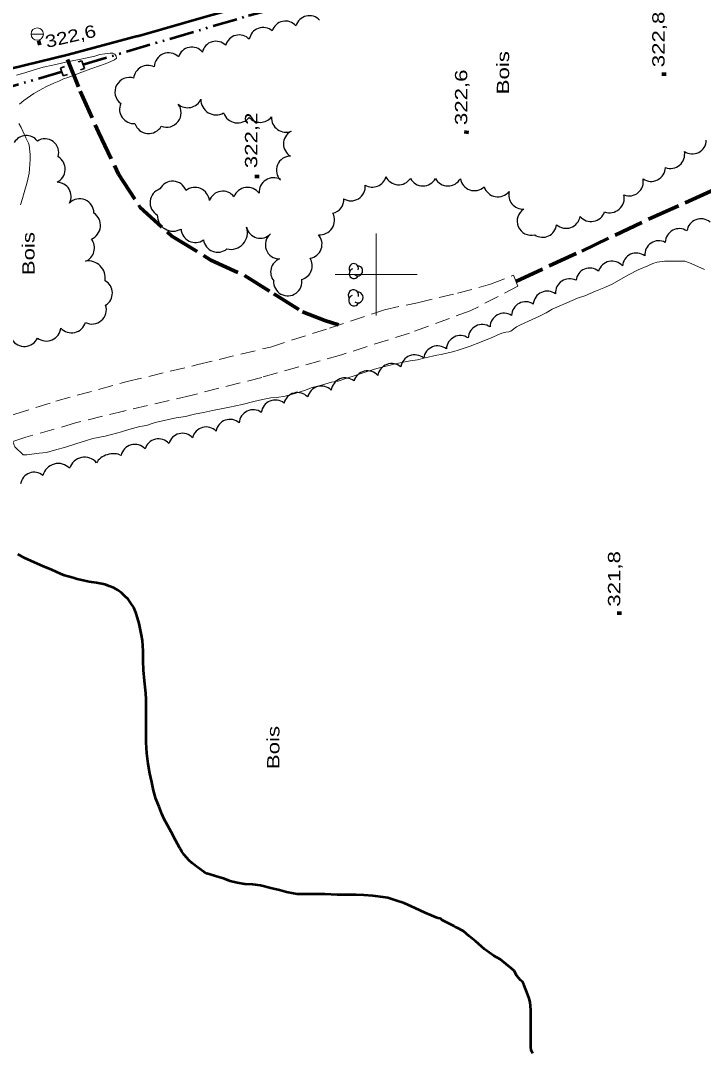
# Model space of a CAD drawing. Extents: x 240591 to 242335, y 5323482 to 5326937.
# Drawn here: x 240913.3 to 241079.8, y 5324410.4 to 5324661.9 of the extents above; entities that cross this region are included whole.
import ezdxf

# ---------------------------------------------------------------- set-up
doc = ezdxf.new("R2010")
doc.units = 0
doc.header["$LTSCALE"] = 1.2
for name, pattern in [('DASH_DOUBLE_DOT', [9.2, 5, -1.2, 0.3, -1.2, 0.3, -1.2]), ('LONG_DASHED', [7.5, 6, -1.5]), ('MEDIUM_DASHED', [4.5, 3, -1.5])]:
    doc.linetypes.add(name, pattern=pattern)
for name, color, linetype, lineweight in [('1', 7, 'Continuous', 53), ('19', 7, 'Continuous', 13), ('2', 7, 'Continuous', 13), ('21', 7, 'Continuous', 53), ('22', 7, 'LONG_DASHED', 70), ('26', 7, 'Continuous', 35), ('3', 7, 'Continuous', 140), ('36', 7, 'Continuous', 13), ('4', 7, 'DASH_DOUBLE_DOT', 53), ('44', 7, 'Continuous', 25), ('61', 7, 'Continuous', 13)]:
    doc.layers.add(name, color=color, linetype=linetype, lineweight=lineweight)

msp = doc.modelspace()

# ---------------------------------------------------------------- linework, layer by layer
at = {"layer": '1', "linetype": 'LONG_DASHED'}
for points in [[(240958.7, 5324454), (240958, 5324454.4), (240956.5, 5324455.4), (240955.1, 5324456.5), (240954.4, 5324457.1), (240953.2, 5324458.5), (240952.6, 5324459.3), (240952.1, 5324460.1), (240951.1, 5324462.1), (240950, 5324464.1), (240948.2, 5324467.4), (240947.7, 5324468.5), (240947.1, 5324470.2), (240946.3, 5324472.2), (240945.7, 5324474.2), (240945.3, 5324476.2), (240944.8, 5324478.3), (240944.4, 5324480.7), (240944.1, 5324483.3), (240943.9, 5324485.9), (240943.9, 5324487), (240943.9, 5324490.3), (240943.9, 5324493.8), (240943.9, 5324496.4), (240943.8, 5324497.9), (240943.5, 5324500.9), (240943.3, 5324503.5), (240943.2, 5324505.8), (240943.2, 5324508.2), (240943, 5324510.8), (240942.8, 5324512.1), (240942.2, 5324514.9), (240941.8, 5324516.3), (240941.4, 5324517.6), (240940.9, 5324518.8), (240940.2, 5324519.9), (240939.5, 5324520.8), (240938.7, 5324521.6), (240937.9, 5324522.4), (240937, 5324523), (240936, 5324523.6), (240934.9, 5324524), (240933.9, 5324524.4), (240931.8, 5324524.8), (240930, 5324525.1), (240927.1, 5324525.7), (240926.1, 5324526), (240924, 5324526.6), (240923, 5324527), (240920.9, 5324528), (240918.7, 5324528.9), (240916.7, 5324529.8), (240914.2, 5324530.9), (240912.6, 5324531.8)], [(241038.2, 5324410.1), (241037.8, 5324410.9), (241037.7, 5324411.6), (241037.7, 5324412.3), (241037.7, 5324414.9), (241037.7, 5324417.8), (241037.7, 5324420.7), (241037.5, 5324422.6), (241037.3, 5324423.5), (241037, 5324424.4), (241036, 5324426.9), (241035.6, 5324427.6), (241035.2, 5324428), (241034.3, 5324429), (241033.6, 5324430.2), (241033, 5324430.8), (241031.7, 5324431.9), (241030.3, 5324433), (241028.7, 5324433.9), (241026.4, 5324435.5), (241025.7, 5324436.2), (241024.2, 5324437.5), (241022.7, 5324438.7), (241021.3, 5324439.9), (241019.6, 5324440.8), (241019, 5324441.1), (241017.9, 5324441.7), (241016.1, 5324442.6), (241015.7, 5324443), (241015, 5324443.1), (241013.5, 5324443.7), (241011.9, 5324444.4), (241009.5, 5324445.5), (241006.8, 5324446.7), (241004.8, 5324447.4), (241002.8, 5324448), (241001.7, 5324448.2), (240999.2, 5324448.5), (240997, 5324448.7), (240995.1, 5324448.8), (240993.5, 5324448.8), (240990.5, 5324448.8), (240987.5, 5324448.9), (240983.9, 5324448.9), (240980.7, 5324448.9), (240979.8, 5324449.1), (240978.1, 5324449.4), (240976.4, 5324449.9), (240974.6, 5324450.3), (240971.8, 5324451), (240969.9, 5324451.3), (240968, 5324451.4), (240966.1, 5324451.7), (240964.4, 5324452.1), (240963, 5324452.7), (240961.6, 5324453.1), (240958.7, 5324454)]]:
    msp.add_lwpolyline(points, dxfattribs=at)
at = {"layer": '19', "linetype": 'MEDIUM_DASHED'}
for points in [[(240901.4, 5324647.8), (240899.2, 5324643.7), (240897.9, 5324637.3), (240895.3, 5324620.5), (240893.2, 5324606.9), (240891.6, 5324591.1), (240890.2, 5324575.8), (240889.7, 5324568.7), (240890.4, 5324564.3), (240893, 5324563), (240897.6, 5324563), (240903.5, 5324563.4), (240911.9, 5324565.9), (240921.9, 5324569.1)], [(240921.9, 5324569.1), (240939.3, 5324573.9), (240956.5, 5324578), (240974.2, 5324582.3), (240988.6, 5324586.9), (241002, 5324591.4), (241010.1, 5324593.1), (241019.8, 5324595.4), (241027.9, 5324597.6), (241033.5, 5324599.8), (241034.5, 5324597.1)], [(241034.5, 5324597.1), (241022.9, 5324591.1), (241008.1, 5324585.7), (240991.5, 5324580.4), (240972.1, 5324574.9), (240954.8, 5324570.5), (240938.4, 5324566.7)], [(240938.5, 5324566.7), (240926.7, 5324563.8), (240914.6, 5324560.3), (240905.6, 5324557.4), (240896.5, 5324554.2), (240891, 5324551.1), (240886.9, 5324545.1), (240884, 5324536.2), (240881.6, 5324525.1), (240879.4, 5324512.5), (240878, 5324503.1), (240876.1, 5324494.7), (240873.2, 5324483.1), (240872.2, 5324473.4), (240870.9, 5324466.3), (240867.9, 5324457.5), (240865.7, 5324445.8), (240864.5, 5324432.3), (240863.1, 5324419.4), (240861.1, 5324406.3)]]:
    msp.add_lwpolyline(points, dxfattribs=at)
at = {"layer": '2'}
for points in [[(240913, 5324641.5), (240914.1, 5324642.4), (240916.5, 5324644.1), (240917.8, 5324644.8), (240919.6, 5324645.8), (240921.4, 5324646.6), (240922.6, 5324647.1), (240923.8, 5324647.7), (240924.8, 5324648), (240926.8, 5324648.7), (240928.2, 5324649.3), (240930.4, 5324650.1), (240932.8, 5324650.9), (240934.6, 5324651.6), (240936.2, 5324652.3), (240936.7, 5324652.7), (240936.6, 5324653.2), (240936.3, 5324653.7), (240935.8, 5324653.9), (240935.1, 5324653.9), (240933.8, 5324653.8), (240932.6, 5324653.6), (240931.4, 5324653.2), (240929.5, 5324652.8), (240927.2, 5324652.3), (240924.6, 5324651.8), (240923.3, 5324651.5), (240921.2, 5324651), (240918.8, 5324650.5), (240917.4, 5324650.1), (240916.1, 5324649.7), (240914.3, 5324649.1), (240912.3, 5324648.6)], [(240913.3, 5324617), (240913.8, 5324618.5), (240914.2, 5324620), (240914.9, 5324622.5), (240915.4, 5324624.7), (240915.5, 5324625.7), (240915.6, 5324628), (240915.6, 5324629.2), (240915.4, 5324631.5), (240915.2, 5324632), (240914.6, 5324633.3), (240913.4, 5324635.8), (240912.9, 5324636.8)], [(241080, 5324601.2), (241078.4, 5324601.9), (241076.4, 5324602.8), (241075.2, 5324603.2), (241074.5, 5324603.2), (241073.2, 5324603.2), (241070.3, 5324603.2), (241068.5, 5324603), (241067.4, 5324602.7), (241066.2, 5324602.1), (241063.9, 5324601.1), (241061.5, 5324599.9), (241060.2, 5324599.2), (241057.5, 5324597.6), (241055.9, 5324596.9), (241053.5, 5324595.9), (241050.9, 5324594.8), (241049.1, 5324594.2), (241046.5, 5324593.1), (241044.6, 5324592.3), (241042.9, 5324591.5), (241041.4, 5324590.6), (241039.8, 5324589.8), (241038, 5324589), (241035.2, 5324587.7), (241034.2, 5324587.2), (241032.8, 5324586.2), (241032.3, 5324586), (241031.6, 5324585.9), (241030.6, 5324585.7), (241029.5, 5324585.2), (241028.4, 5324584.7), (241025.4, 5324583.5), (241022.9, 5324582.5), (241021.9, 5324582.2), (241020, 5324581.5), (241018.9, 5324581.2), (241015.8, 5324580.5), (241014.8, 5324580.3), (241011.9, 5324579.7), (241010.1, 5324579.2), (241008.3, 5324578.9), (241005.4, 5324578.4), (241003.4, 5324577.9), (241001.4, 5324577.4), (240999.6, 5324576.9), (240996.8, 5324576), (240995.1, 5324575.4), (240992.6, 5324574.6), (240990.7, 5324574), (240989.1, 5324573.7), (240986.7, 5324573), (240984.4, 5324572.4), (240982.5, 5324571.7), (240979.6, 5324570.8), (240977.8, 5324570.3), (240975.8, 5324570), (240974.3, 5324569.9), (240972.3, 5324569.5), (240970.2, 5324569), (240967.3, 5324568.3), (240964.2, 5324567.6), (240962.2, 5324567.2), (240960.1, 5324566.8), (240957.9, 5324566.3), (240955.7, 5324565.9), (240953.5, 5324565.4), (240951.2, 5324565), (240947.9, 5324564.3), (240946.1, 5324563.9), (240945.1, 5324563.6), (240944, 5324563.2), (240942.4, 5324562.9), (240939.7, 5324562.2)], [(240939.7, 5324562.2), (240937.9, 5324561.6), (240935.5, 5324561), (240933.9, 5324560.6), (240930.9, 5324560), (240929.4, 5324559.5), (240926.8, 5324558.7), (240924, 5324557.8), (240922.1, 5324557.3), (240919.6, 5324556.6), (240917.8, 5324556.4), (240914.8, 5324556), (240913.9, 5324556)], [(240913.9, 5324556), (240911.9, 5324558), (240911.4, 5324559.3)]]:
    msp.add_lwpolyline(points, dxfattribs=at)
at = {"layer": '21'}
for points in [[(240941.8, 5324658.1), (240959, 5324663), (240978.7, 5324668.5), (240998, 5324673.7), (241017.3, 5324678.9), (241035.4, 5324683.3), (241052.3, 5324687.2), (241070.6, 5324690.7), (241090.8, 5324695), (241108.3, 5324699.3), (241130.1, 5324703.3), (241150.9, 5324707.2), (241166.8, 5324710.2), (241179.5, 5324712.4), (241184.2, 5324712.5), (241186, 5324710.9), (241187.3, 5324709.4), (241188, 5324708.5)], [(240941.8, 5324658.1), (240924.9, 5324653.5), (240903.5, 5324648.3), (240880.9, 5324642), (240862.1, 5324636.8), (240839.1, 5324630.8), (240816.2, 5324624.3), (240790.6, 5324617.6), (240765.7, 5324610.5), (240737.8, 5324603.5), (240706.7, 5324594.4), (240678.6, 5324586.6), (240650.6, 5324578.9), (240620.6, 5324570.1), (240610.8, 5324567.5)]]:
    msp.add_lwpolyline(points, dxfattribs=at)
at = {"layer": '22'}
for points in [[(240924.7, 5324652.4), (240927.8, 5324644.7), (240932.3, 5324634.7), (240937.2, 5324624.4), (240942.4, 5324616.4), (240950.2, 5324609.3), (240959.7, 5324603.5), (240967.9, 5324599.7), (240975, 5324595.3), (240982, 5324590.9), (240987.5, 5324588.8), (240990.8, 5324587.7)], [(241034, 5324598.3), (241050.1, 5324605.7), (241067.1, 5324613.8), (241081.6, 5324620.3), (241090.4, 5324624.1), (241097.8, 5324625), (241101.1, 5324625), (241107.2, 5324624.7), (241113.9, 5324624.8), (241120.5, 5324624.8), (241121.9, 5324625)]]:
    msp.add_lwpolyline(points, dxfattribs=at)
at = {"layer": '26'}
for p, q in [((240923, 5324650.3), (240924, 5324650.7)), ((240923.7, 5324648.4), (240923, 5324650.3)), ((240928.2, 5324652.1), (240927.3, 5324651.8)), ((240928.2, 5324652.1), (240928.9, 5324650.2)), ((240923.7, 5324648.4), (240924.7, 5324648.7)), ((240928.9, 5324650.2), (240927.9, 5324649.9))]:
    msp.add_line(p, q, dxfattribs=at)
at = {"layer": '3'}
for p, q in [((240917.4, 5324656.4), (240918.2, 5324656.6)), ((241070.2, 5324648.4), (241070.2, 5324649.2)), ((241022, 5324634.3), (241022.1, 5324635.1)), ((240971, 5324623.5), (240971, 5324624.3)), ((241059.3, 5324517), (241059.3, 5324517.8))]:
    msp.add_line(p, q, dxfattribs=at)
at = {"layer": '36'}
msp.add_line((240915.9, 5324658.6), (240918.9, 5324658.6), dxfattribs=at)
msp.add_circle((240917.369, 5324658.602), 1.5, dxfattribs=at)
at = {"layer": '4'}
msp.add_line((240923.4, 5324649.4), (240901.3, 5324642.9), dxfattribs=at)
msp.add_lwpolyline([(240928.5, 5324651.2), (240968.9, 5324663.1), (241014.3, 5324675), (241048.4, 5324683), (241086.4, 5324691), (241124.1, 5324698)], dxfattribs=at)
at = {"layer": '44'}
for centre, radius, start, end in [((240983.701, 5324659.684), 3.387, 42.4428, 164.31529), ((240977.888, 5324658.362), 3.394, 41.24161, 163.08279), ((240972.418, 5324656.777), 3.4, 49.18256, 170.98139), ((240939.838, 5324644.472), 3.54, 71.78797, 232.84575), ((240940.965, 5324640.287), 3.538, 157.33463, 273.24897), ((240948.887, 5324639.416), 3.544, 248.50988, 36.68736), ((240971.731, 5324640.605), 3.535, 220.91336, 320.88516), ((240978.011, 5324638.219), 3.54, 177.47912, 291.7069), ((240944.52, 5324637.88), 3.538, 198.54168, 330.14638), ((240979.135, 5324625.392), 3.457, 90.60358, 225.00283), ((241029.651, 5324622.472), 3.547, 199.12897, 320.79078), ((240983.311, 5324607.37), 3.478, 279.58792, 41.39607), ((241068.893, 5324604.793), 3.413, 62.47536, 184.42554), ((240929.753, 5324599.109), 4.196, 351.24743, 98.88788), ((240980.942, 5324602.122), 3.464, 285.38516, 31.66321), ((240925.722, 5324589.286), 3.526, 221.94299, 343.92089), ((241003.785, 5324574.861), 3.415, 49.5567, 171.26306), ((240986.625, 5324569.357), 3.414, 44.98432, 166.90647), ((240980.822, 5324567.788), 3.41, 43.37365, 165.53695), ((240975.388, 5324565.964), 3.422, 51.45387, 173.18128), ((240970.002, 5324563.601), 3.409, 54.32807, 176.48302)]:
    msp.add_arc(centre, radius, start, end, dxfattribs=at)
for centre, major_axis, ratio, start_param, end_param in [((240966.592, 5324654.977), (0.277, 3.385), 0.99996, 5.5510431, 7.675656), ((240955.037, 5324652), (-0.654, 3.331), 0.999538, 5.2237368, 7.345431), ((240960.923, 5324653.446), (0.155, 3.385), 0.99996, 5.5469472, 7.675123), ((240949.394, 5324650.456), (-3.456, 0.787), 0.999981, 4.1864814, 6.4607658), ((240944.37, 5324647.403), (-2.989, 1.901), 0.999985, 4.8465407, 6.7244545), ((240954.035, 5324644.174), (0.095, -3.537), 0.999979, 5.5385516, 7.4035946), ((240960.958, 5324642.584), (3.7, -0.049), 0.999995, 3.1182544, 5.2438581), ((240966.227, 5324640.581), (-0.615, -3.592), 0.999995, 5.2208248, 7.3434999), ((240914.696, 5324630.49), (1.354, 3.089), 0.999717, 5.7685394, 7.7445997), ((240919.229, 5324629.669), (-2.392, 2.392), 0.999746, 3.6363975, 6.0744853), ((240980.852, 5324631.82), (1.867, -2.915), 0.999979, 3.1057129, 5.1826349), ((241077.05, 5324632.812), (1.574, -3.05), 0.999978, 5.2168583, 7.3450609), ((240920.585, 5324625.661), (3.559, -0.38), 0.999064, 5.2807856, 7.4055476), ((241071.743, 5324629.286), (2.238, -2.645), 0.999342, 5.2165531, 7.3478807), ((241067.017, 5324626.177), (0.496, -3.46), 0.999963, 5.5465342, 7.6752922), ((240950.367, 5324619.266), (-3.427, 0.471), 0.99994, 3.6338282, 5.948749), ((240974.993, 5324620.036), (-1.924, 2.974), 0.999666, 5.2186943, 7.3464004), ((240999.039, 5324624.728), (2.064, -2.773), 0.999671, 5.1152769, 6.9466166), ((241005.467, 5324625.305), (-1.435, -3.139), 0.999563, 5.5901528, 7.6909424), ((241011.38, 5324625.084), (-0.65, -3.433), 0.999887, 5.4089241, 7.5316229), ((241017.481, 5324625.047), (-0.55, -3.434), 0.999833, 5.3712101, 7.4995408), ((241023.968, 5324623.932), (-1.156, -3.313), 0.999995, 5.2176773, 7.3457872), ((241061.638, 5324622.619), (1.164, 3.286), 0.999995, 3.1191966, 5.2438098), ((240922.151, 5324618.989), (3.464, 0.275), 0.998927, 5.7280003, 7.7666113), ((240948.326, 5324617.526), (-3.367, 0.835), 0.999885, 5.2604306, 7.5860839), ((240955.782, 5324617.653), (1.895, 3.01), 0.999839, 5.3775737, 7.5019926), ((240962.579, 5324616.817), (-2.69, -2.197), 0.999995, 3.1179029, 5.2445607), ((240968.626, 5324617.667), (-1.309, -3.296), 0.999985, 2.5942684, 4.7203126), ((240993.864, 5324621.392), (0.611, -3.407), 0.998358, 5.5470801, 7.7814029), ((241035.753, 5324619.386), (2.551, -2.335), 0.999939, 3.6361862, 5.5222439), ((240927.705, 5324614.963), (0.364, 3.457), 0.999811, 4.8164453, 7.1795544), ((240988.673, 5324618.296), (3.29, -1.086), 0.99514, 5.2530488, 6.651487), ((241056.886, 5324618.619), (2.232, -2.819), 0.998444, 5.2671974, 7.3925572), ((241037.819, 5324613.009), (-3.429, -0.485), 0.997885, 5.1295417, 7.9581654), ((241052.387, 5324616.351), (0.622, -3.411), 0.999341, 5.2199035, 7.3475302), ((240929.096, 5324611.937), (-3.003, 2.113), 0.999986, 2.5941457, 4.7218084), ((240950.484, 5324614.394), (-2.216, -3.157), 0.999414, 5.2965476, 7.4216601), ((240986.214, 5324613.281), (2.876, -2.207), 0.999218, 5.285282, 7.4103572), ((241046.275, 5324614.717), (1.176, -3.276), 0.999995, 5.2184, 7.3456942), ((241079.167, 5324610.113), (-0.899, 3.324), 0.999597, 5.3207548, 7.4480306), ((240955.894, 5324611.253), (2.86, 1.982), 0.999984, 2.5910181, 4.7209925), ((240964.523, 5324610.176), (2.73, -3.022), 0.999712, 5.3195906, 7.4454979), ((240971.744, 5324612.28), (3.342, -0.885), 0.99994, 3.6341195, 5.7791732), ((241040.552, 5324612.516), (3.217, 1.254), 0.999985, 3.7554194, 5.7908203), ((241073.886, 5324607.742), (-1.232, 3.188), 0.999681, 5.3338582, 7.462613), ((240927.834, 5324606.427), (1.39, 3.177), 0.999761, 3.9350579, 5.7909197), ((240961.358, 5324608.886), (-1.26, -3.256), 0.999995, 5.2184441, 7.3495619), ((240976.442, 5324607.229), (1.825, -2.942), 0.99994, 3.2767272, 5.7277525), ((241063.447, 5324601.777), (-1.059, 3.261), 0.999683, 5.3304548, 7.4574577), ((240977.722, 5324600.562), (-3.391, 0.72), 0.999408, 5.3000393, 7.1646242), ((240994.525, 5324601.419), (0, 1.219), 0.939649, 4.4410174, 8.4108924), ((241057.451, 5324599.813), (-0.46, 3.391), 0.999257, 5.2940574, 7.4234054), ((240994.572, 5324600.208), (0, 1.219), 0.939649, 0.2844494, 4.2234584), ((240995.538, 5324600.851), (0, 1.219), 0.939649, 2.4280889, 6.3146642), ((241052.074, 5324598.155), (-1.298, 3.133), 0.998881, 5.2193151, 7.3419422), ((240932.211, 5324595.437), (0.045, 3.472), 0.999759, 3.7071446, 5.788142), ((240978.439, 5324598.239), (1.39, -3.17), 0.999306, 4.2509796, 7.6131649), ((241047.142, 5324595.519), (-1.165, 3.217), 0.999927, 5.4595552, 7.5821108), ((240994.436, 5324594.935), (0, 1.321), 0.939648, 4.4833947, 8.4532698), ((240995.558, 5324594.369), (0, 1.321), 0.939648, 2.4704662, 6.3570415), ((241041.701, 5324592.517), (-1.425, 3.101), 0.999439, 5.2155495, 7.3464376), ((240930.729, 5324591.386), (2.889, 1.933), 0.99994, 3.6380063, 6.0188642), ((240994.539, 5324593.625), (0, 1.321), 0.939648, 0.3268267, 4.2658357), ((241036.426, 5324589.923), (-0.997, 3.269), 0.999882, 5.4065205, 7.5325831), ((241031.172, 5324587.135), (-1.42, 3.105), 0.999118, 5.2849604, 7.4093536), ((241025.849, 5324584.363), (-1.538, 3.048), 0.99932, 5.2211396, 7.3465793), ((240919.596, 5324587.284), (0.774, -3.436), 0.99989, 5.4025913, 7.5315857), ((241020.519, 5324581.68), (-0.464, 3.381), 0.999961, 5.5490684, 7.676559), ((240914.217, 5324586.031), (0.263, -3.57), 0.995686, 5.2153772, 7.3388319), ((241014.958, 5324579.166), (-1.269, 3.173), 0.999725, 5.2210865, 7.3434166), ((241009.384, 5324576.983), (-2.124, -2.677), 0.999995, 3.1182212, 5.2430677), ((240992.438, 5324571.359), (-1.29, 3.171), 0.99995, 5.2168261, 7.3472742), ((240997.879, 5324573.077), (-0.78, 3.333), 0.999547, 5.2207591, 7.3451543), ((240964.358, 5324561.236), (-1.043, 3.256), 0.997641, 5.255404, 7.3818698), ((240958.561, 5324559.388), (-0.7, 3.346), 0.99912, 5.2857206, 7.4111439), ((240946.912, 5324556.495), (0.048, 3.409), 0.999927, 5.4533037, 7.5842603), ((240952.75, 5324557.857), (-0.441, 3.384), 0.999679, 5.335285, 7.4566453), ((240941.122, 5324555.171), (-0.277, 3.385), 0.999677, 5.3661779, 7.5642581), ((240928.905, 5324551.587), (0.475, 3.813), 0.999969, 5.545972, 7.6730945), ((240935.326, 5324553.543), (-3.707, -0.903), 0.696289, 3.8236252, 5.7455861), ((240922.487, 5324550.068), (-1.008, 3.702), 0.999996, 5.2171088, 7.3480582), ((240916.617, 5324548.401), (-1.175, 3.171), 0.988982, 5.2299917, 7.3363201)]:
    msp.add_ellipse(centre, major_axis=major_axis, ratio=ratio, start_param=start_param, end_param=end_param, dxfattribs=at)
at = {"layer": '61'}
for points in [[(241000, 5324610), (241000, 5324600), (241000, 5324590)], [(240990, 5324600), (241000, 5324600), (241010, 5324600)]]:
    msp.add_lwpolyline(points, dxfattribs=at)

# ---------------------------------------------------------------- texts
at = {"layer": '3'}
for s, rotation, width, p in [('322,8', 90, 1.35, (241070.3, 5324650.5)), ('322,6', 12.858, 1.25, (240919.7, 5324655.2)), ('322,6', 90, 1.35, (241022.2, 5324636.4)), ('322,2', 90, 1.35, (240971, 5324625.9)), ('321,8', 90, 1.35, (241059.5, 5324519))]:
    msp.add_text(s, height=3, rotation=rotation, dxfattribs=dict(at, width=width)).set_placement(p)
at = {"layer": '44', "width": 1.35}
for p in [(241032.4, 5324643.9), (240916.7, 5324599.8), (240976.4, 5324479.4)]:
    msp.add_text('Bois', height=3, rotation=90, dxfattribs=at).set_placement(p)

doc.saveas('drawing.dxf')
